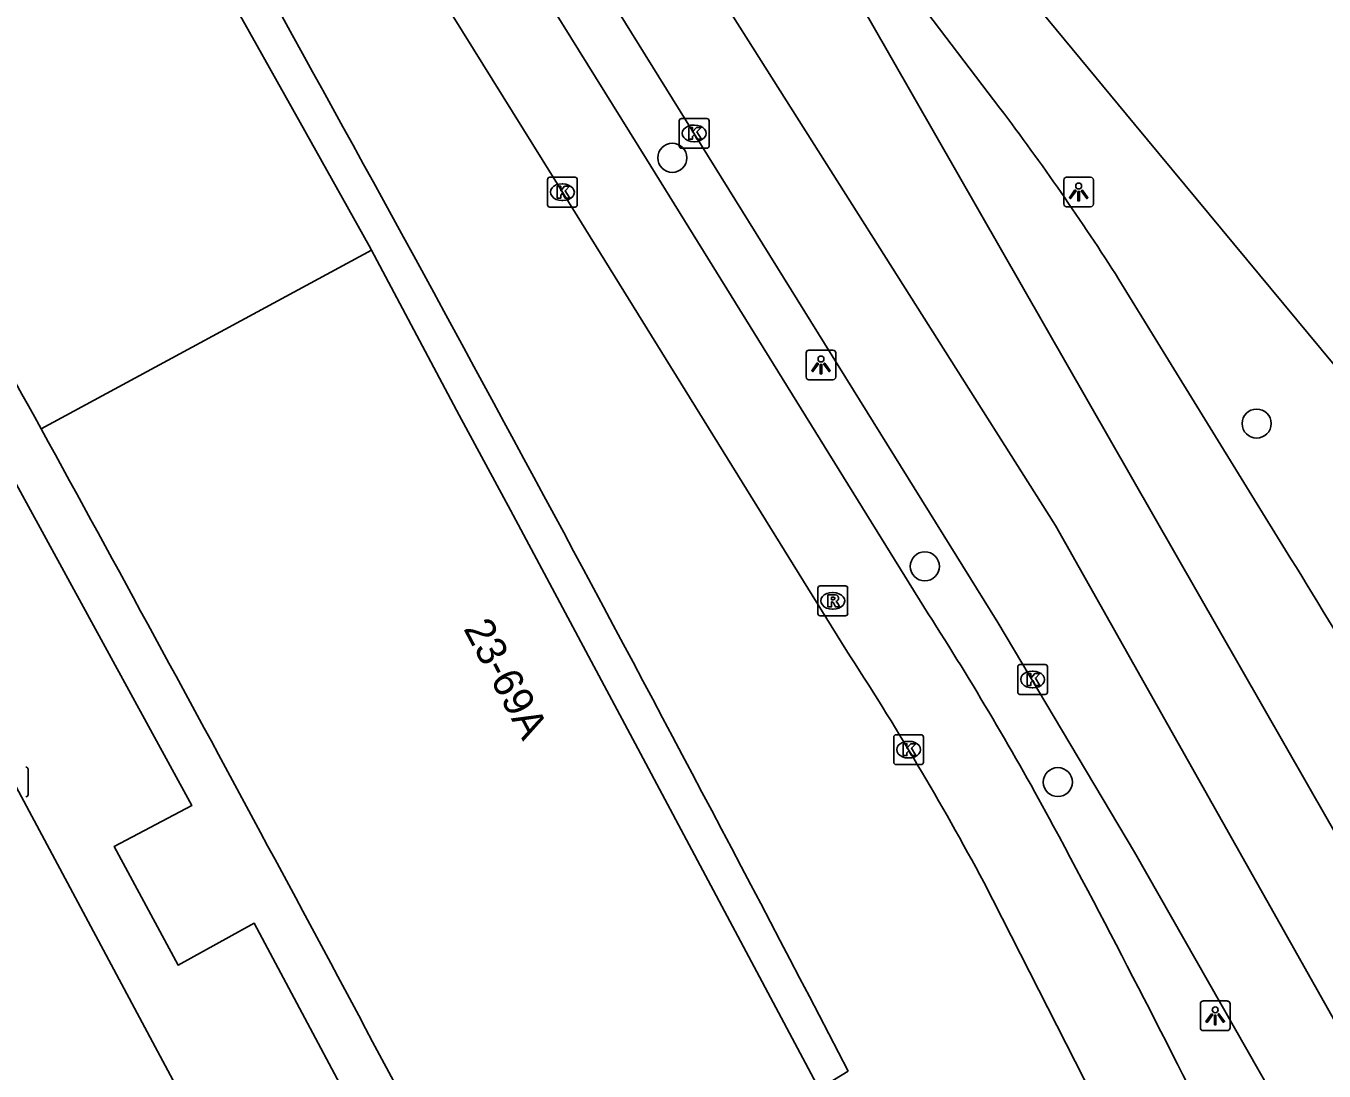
# Model space of a CAD drawing. Extents: x 160304 to 160954, y 383686 to 384161.
# Drawn here: x 160811.96 to 160855.65, y 383960.21 to 383995.37 of the extents above; entities that cross this region are included whole.
import ezdxf

# ---------------------------------------------------------------- set-up
doc = ezdxf.new("R2010")
doc.units = 0
for name, color, linetype in [('IMGEO_Boom', 7, 'Continuous'), ('IMGEO_Fietspad_open', 7, 'Continuous'), ('IMGEO_Kolk', 7, 'Continuous'), ('IMGEO_Lichtpunt', 7, 'Continuous'), ('IMGEO_Pand', 7, 'Continuous'), ('IMGEO_Pand_nummerreeks', 7, 'Continuous'), ('IMGEO_Parkeervlak_open', 7, 'Continuous'), ('IMGEO_Rijbaan_lokaal_gesloten', 7, 'Continuous'), ('IMGEO_Rijbaan_lokaal_open', 7, 'Continuous'), ('IMGEO_Rioolput', 7, 'Continuous'), ('IMGEO_Voetpad_open', 7, 'Continuous')]:
    doc.layers.add(name, color=color, linetype=linetype)

msp = doc.modelspace()

# ---------------------------------------------------------------- linework, layer by layer
at = {"layer": 'IMGEO_Boom'}
for centre in [(160833.715, 383990.93), (160853.379, 383981.99), (160842.213, 383977.187), (160846.688, 383969.931)]:
    msp.add_circle(centre, 0.489, dxfattribs=at)
at = {"layer": 'IMGEO_Fietspad_open'}
for points in [[(160839.554, 383974.387), (160830.017, 383989.77), (160823.662, 384000), (160788.518, 384056.578), (160755.728, 384109.32), (160755.715, 384109.34)], [(160842.328, 383975.591), (160832.842, 383990.888), (160827.177, 384000), (160814.975, 384019.629)], [(160850.656, 383953.877), (160844.196, 383966.565)]]:
    msp.add_lwpolyline(points, dxfattribs=at)
for centre, radius, start, end in [((160749.095, 383915.766), 110.777, 28.40471, 32.68712), ((160752.971, 383917.716), 103.48, 28.1683, 33.2061), ((160515.195, 383790.71), 376.008, 26.20834, 28.21193)]:
    msp.add_arc(centre, radius, start, end, dxfattribs=at)
at = {"layer": 'IMGEO_Kolk'}
for p, q in [((160834.025, 383992.253), (160834.877, 383992.253)), ((160833.95, 383991.327), (160833.95, 383992.179)), ((160834.438, 383992.033), (160834.463, 383992.033)), ((160834.951, 383992.179), (160834.951, 383991.327)), ((160834.461, 383991.473), (160834.436, 383991.473)), ((160834.877, 383991.253), (160834.025, 383991.253)), ((160829.516, 383989.348), (160829.516, 383990.2)), ((160829.591, 383990.274), (160830.443, 383990.274)), ((160830.004, 383990.054), (160830.029, 383990.054)), ((160830.517, 383990.2), (160830.517, 383989.348)), ((160830.443, 383989.274), (160829.591, 383989.274)), ((160830.027, 383989.494), (160830.002, 383989.494)), ((160845.415, 383973.881), (160846.267, 383973.881)), ((160845.34, 383972.955), (160845.34, 383973.807)), ((160845.828, 383973.661), (160845.853, 383973.661)), ((160846.341, 383973.807), (160846.341, 383972.955)), ((160845.851, 383973.101), (160845.826, 383973.101)), ((160846.267, 383972.881), (160845.415, 383972.881)), ((160841.167, 383970.595), (160841.167, 383971.447)), ((160841.242, 383971.521), (160842.094, 383971.521)), ((160841.655, 383971.301), (160841.68, 383971.301)), ((160842.168, 383971.447), (160842.168, 383970.595)), ((160842.094, 383970.521), (160841.242, 383970.521)), ((160841.678, 383970.741), (160841.653, 383970.741)), ((160812.038, 383970.362), (160812.038, 383969.51))]:
    msp.add_line(p, q, dxfattribs=at)
for points in [[(160834.025, 383992.253), (160834.877, 383992.253)], [(160833.95, 383991.327), (160833.95, 383992.179)], [(160834.271, 383991.953), (160834.394, 383991.953), (160834.394, 383991.802), (160834.524, 383991.953), (160834.688, 383991.953), (160834.542, 383991.802), (160834.695, 383991.553), (160834.543, 383991.553), (160834.458, 383991.717), (160834.394, 383991.65), (160834.394, 383991.553), (160834.271, 383991.553), (160834.271, 383991.953)], [(160834.951, 383992.179), (160834.951, 383991.327)], [(160834.877, 383991.253), (160834.025, 383991.253)], [(160829.516, 383989.348), (160829.516, 383990.2)], [(160829.591, 383990.274), (160830.443, 383990.274)], [(160830.517, 383990.2), (160830.517, 383989.348)], [(160829.837, 383989.974), (160829.96, 383989.974), (160829.96, 383989.823), (160830.09, 383989.974), (160830.254, 383989.974), (160830.108, 383989.823), (160830.261, 383989.574), (160830.109, 383989.574), (160830.024, 383989.738), (160829.96, 383989.671), (160829.96, 383989.574), (160829.837, 383989.574), (160829.837, 383989.974)], [(160830.443, 383989.274), (160829.591, 383989.274)], [(160845.415, 383973.881), (160846.267, 383973.881)], [(160845.34, 383972.955), (160845.34, 383973.807)], [(160845.661, 383973.581), (160845.784, 383973.581), (160845.784, 383973.43), (160845.914, 383973.581), (160846.078, 383973.581), (160845.932, 383973.43), (160846.085, 383973.181), (160845.933, 383973.181), (160845.848, 383973.345), (160845.784, 383973.278), (160845.784, 383973.181), (160845.661, 383973.181), (160845.661, 383973.581)], [(160846.341, 383973.807), (160846.341, 383972.955)], [(160846.267, 383972.881), (160845.415, 383972.881)], [(160841.167, 383970.595), (160841.167, 383971.447)], [(160841.242, 383971.521), (160842.094, 383971.521)], [(160842.168, 383971.447), (160842.168, 383970.595)], [(160841.488, 383971.221), (160841.611, 383971.221), (160841.611, 383971.07), (160841.741, 383971.221), (160841.905, 383971.221), (160841.759, 383971.07), (160841.912, 383970.821), (160841.76, 383970.821), (160841.675, 383970.985), (160841.611, 383970.918), (160841.611, 383970.821), (160841.488, 383970.821), (160841.488, 383971.221)], [(160842.094, 383970.521), (160841.242, 383970.521)], [(160812.038, 383970.362), (160812.038, 383969.51)]]:
    msp.add_lwpolyline(points, dxfattribs=at)
for centre, start, end in [((160834.027, 383992.177), 91.552, 178.448), ((160834.027, 383992.177), 91.552, 178.448), ((160834.875, 383992.177), 1.552, 88.448), ((160834.875, 383992.177), 1.552, 88.448), ((160834.027, 383991.329), 181.552, 268.448), ((160834.027, 383991.329), 181.552, 268.448), ((160834.875, 383991.329), 271.552, 358.448), ((160834.875, 383991.329), 271.552, 358.448), ((160829.593, 383990.198), 91.552, 178.448), ((160829.593, 383990.198), 91.552, 178.448), ((160830.441, 383990.198), 1.552, 88.448), ((160830.441, 383990.198), 1.552, 88.448), ((160829.593, 383989.35), 181.552, 268.448), ((160829.593, 383989.35), 181.552, 268.448), ((160830.441, 383989.35), 271.552, 358.448), ((160830.441, 383989.35), 271.552, 358.448), ((160845.417, 383973.805), 91.552, 178.448), ((160845.417, 383973.805), 91.552, 178.448), ((160846.265, 383973.805), 1.552, 88.448), ((160846.265, 383973.805), 1.552, 88.448), ((160845.417, 383972.957), 181.552, 268.448), ((160845.417, 383972.957), 181.552, 268.448), ((160846.265, 383972.957), 271.552, 358.448), ((160846.265, 383972.957), 271.552, 358.448), ((160841.244, 383971.445), 91.552, 178.448), ((160841.244, 383971.445), 91.552, 178.448), ((160842.092, 383971.445), 1.552, 88.448), ((160842.092, 383971.445), 1.552, 88.448), ((160811.962, 383970.36), 1.552, 88.448), ((160811.962, 383970.36), 1.552, 88.448), ((160841.244, 383970.597), 181.552, 268.448), ((160841.244, 383970.597), 181.552, 268.448), ((160842.092, 383970.597), 271.552, 358.448), ((160842.092, 383970.597), 271.552, 358.448), ((160811.962, 383969.512), 271.552, 358.448), ((160811.962, 383969.512), 271.552, 358.448)]:
    msp.add_arc(centre, 0.0765, start, end, dxfattribs=at)
for centre, major_axis, ratio, start_param, end_param in [((160834.437, 383991.753), (-0.387, 0.002), 0.722429, 4.712389, 7.853982), ((160834.462, 383991.753), (-0.39, 0.002), 0.717154, 1.570796, 4.712389), ((160830.003, 383989.774), (-0.387, 0.002), 0.722429, 4.712389, 7.853982), ((160830.028, 383989.774), (-0.39, 0.002), 0.717154, 1.570796, 4.712389), ((160845.827, 383973.381), (-0.387, 0.002), 0.722429, 4.712389, 7.853982), ((160845.852, 383973.381), (-0.39, 0.002), 0.717154, 1.570796, 4.712389), ((160841.654, 383971.021), (-0.387, 0.002), 0.722429, 4.712389, 7.853982), ((160841.679, 383971.021), (-0.39, 0.002), 0.717154, 1.570796, 4.712389)]:
    msp.add_ellipse(centre, major_axis=major_axis, ratio=ratio, start_param=start_param, end_param=end_param, dxfattribs=at)
at = {"layer": 'IMGEO_Lichtpunt'}
for p, q in [((160846.89, 383990.184), (160846.89, 383989.377)), ((160846.89, 383990.184), (160846.89, 383989.377)), ((160847.792, 383990.279), (160846.984, 383990.279)), ((160847.792, 383990.279), (160846.984, 383990.279)), ((160847.886, 383989.377), (160847.886, 383990.184)), ((160847.886, 383989.377), (160847.886, 383990.184)), ((160846.984, 383989.283), (160847.792, 383989.283)), ((160846.984, 383989.283), (160847.792, 383989.283)), ((160838.22, 383984.365), (160838.22, 383983.558)), ((160838.22, 383984.365), (160838.22, 383983.558)), ((160839.122, 383984.46), (160838.314, 383984.46)), ((160839.122, 383984.46), (160838.314, 383984.46)), ((160839.216, 383983.558), (160839.216, 383984.365)), ((160839.216, 383983.558), (160839.216, 383984.365)), ((160838.314, 383983.464), (160839.122, 383983.464)), ((160838.314, 383983.464), (160839.122, 383983.464)), ((160852.389, 383962.567), (160851.581, 383962.567)), ((160852.389, 383962.567), (160851.581, 383962.567)), ((160851.487, 383962.472), (160851.487, 383961.665)), ((160851.487, 383962.472), (160851.487, 383961.665)), ((160852.483, 383961.665), (160852.483, 383962.472)), ((160852.483, 383961.665), (160852.483, 383962.472)), ((160851.581, 383961.571), (160852.389, 383961.571)), ((160851.581, 383961.571), (160852.389, 383961.571))]:
    msp.add_line(p, q, dxfattribs=at)
for points in [[(160847.264, 383989.848), (160847.303, 383989.82), (160847.115, 383989.558), (160847.077, 383989.585), (160847.264, 383989.848)], [(160847.366, 383989.8), (160847.413, 383989.8), (160847.413, 383989.478), (160847.366, 383989.478), (160847.366, 383989.8)], [(160847.476, 383989.82), (160847.514, 383989.847), (160847.701, 383989.585), (160847.662, 383989.557), (160847.476, 383989.82)], [(160838.594, 383984.029), (160838.633, 383984.001), (160838.445, 383983.739), (160838.407, 383983.766), (160838.594, 383984.029)], [(160838.696, 383983.981), (160838.743, 383983.981), (160838.743, 383983.659), (160838.696, 383983.659), (160838.696, 383983.981)], [(160838.806, 383984.001), (160838.844, 383984.028), (160839.031, 383983.766), (160838.992, 383983.738), (160838.806, 383984.001)], [(160851.861, 383962.136), (160851.9, 383962.108), (160851.712, 383961.846), (160851.674, 383961.873), (160851.861, 383962.136)], [(160851.963, 383962.088), (160852.01, 383962.088), (160852.01, 383961.766), (160851.963, 383961.766), (160851.963, 383962.088)], [(160852.073, 383962.108), (160852.111, 383962.135), (160852.298, 383961.873), (160852.259, 383961.845), (160852.073, 383962.108)]]:
    msp.add_lwpolyline(points, dxfattribs=at)
for centre in [(160847.389, 383989.982), (160838.719, 383984.163), (160851.986, 383962.27)]:
    msp.add_circle(centre, 0.0994, dxfattribs=at)
for centre, start, end in [((160846.984, 383990.184), 90, 180), ((160846.984, 383990.184), 90, 180), ((160847.792, 383990.184), 0, 90), ((160847.792, 383990.184), 0, 90), ((160846.984, 383989.377), 180, 270), ((160846.984, 383989.377), 180, 270), ((160847.792, 383989.377), 270, 0), ((160847.792, 383989.377), 270, 360), ((160838.314, 383984.365), 90, 180), ((160838.314, 383984.365), 90, 180), ((160839.122, 383984.365), 0, 90), ((160839.122, 383984.365), 0, 90), ((160838.314, 383983.558), 180, 270), ((160838.314, 383983.558), 180, 270), ((160839.122, 383983.558), 270, 0), ((160839.122, 383983.558), 270, 360), ((160851.581, 383962.472), 90, 180), ((160851.581, 383962.472), 90, 180), ((160852.389, 383962.472), 0, 90), ((160852.389, 383962.472), 0, 90), ((160851.581, 383961.665), 180, 270), ((160851.581, 383961.665), 180, 270), ((160852.389, 383961.665), 270, 0), ((160852.389, 383961.665), 270, 360)]:
    msp.add_arc(centre, 0.0946, start, end, dxfattribs=at)
at = {"layer": 'IMGEO_Pand'}
for points in [[(160823.591, 383987.825), (160823.516, 383987.966), (160821.191, 383992.119), (160818.714, 383996.546), (160817.202, 383999.253), (160812.69, 384007.286), (160808.064, 384015.523)], [(160823.591, 383987.825), (160812.474, 383981.811)], [(160838.66, 383959.615), (160832.639, 383970.896), (160828.272, 383979.078), (160826.547, 383982.272), (160823.591, 383987.825)]]:
    msp.add_lwpolyline(points, dxfattribs=at)
for centre, radius, start, end in [((159123.204, 383053.921), 1927.333, 28.779303, 29.203562), ((159143.463, 383065.194), 1904.149, 27.815062, 28.775508)]:
    msp.add_arc(centre, radius, start, end, dxfattribs=at)
at = {"layer": 'IMGEO_Parkeervlak_open'}
msp.add_lwpolyline([(160806.997, 383988.421), (160817.543, 383969.142), (160814.927, 383967.761), (160817.081, 383963.773), (160819.647, 383965.18), (160824.324, 383956.417), (160820.023, 383954.079)], dxfattribs=at)
at = {"layer": 'IMGEO_Rijbaan_lokaal_gesloten'}
for points in [[(160793.098, 384064.312), (160794.178, 384063.524), (160817.404, 384025.932), (160833.995, 383998.492), (160846.613, 383978.557), (160863.913, 383947.859)], [(160861.044, 383946.314), (160855.124, 383957.296), (160849.27, 383967.574), (160844.675, 383975.302), (160829.327, 384000), (160823.073, 384010.065), (160816.551, 384020.604)], [(160866.798, 383949.412), (160832.291, 384009.671)], [(160841.388, 384001.592), (160842.704, 384000), (160849.266, 383992.065), (160868.119, 383969.355), (160879.192, 383956)], [(160844.74, 383992.603), (160839.254, 383999.827)], [(160854.533, 383977.445), (160848.746, 383986.838)]]:
    msp.add_lwpolyline(points, dxfattribs=at)
for centre, radius, start, end in [((160772.328, 383938.01), 90.686, 32.57652, 37.01303), ((160614.189, 383828.907), 282.54, 29.47071, 31.71689)]:
    msp.add_arc(centre, radius, start, end, dxfattribs=at)
at = {"layer": 'IMGEO_Rijbaan_lokaal_open'}
msp.add_lwpolyline([(160820.023, 383954.079), (160802.804, 383986.252)], dxfattribs=at)
at = {"layer": 'IMGEO_Rioolput'}
for p, q in [((160838.69, 383976.527), (160839.542, 383976.527)), ((160838.615, 383975.601), (160838.615, 383976.453)), ((160839.103, 383976.307), (160839.128, 383976.307)), ((160839.616, 383976.453), (160839.616, 383975.601)), ((160839.126, 383975.747), (160839.101, 383975.747)), ((160839.542, 383975.527), (160838.69, 383975.527))]:
    msp.add_line(p, q, dxfattribs=at)
for points in [[(160838.69, 383976.527), (160839.542, 383976.527)], [(160838.615, 383975.601), (160838.615, 383976.453)], [(160839.204, 383976.225), (160838.952, 383976.227), (160838.952, 383975.827)], [(160839.13, 383976.146), (160839.076, 383976.146), (160839.076, 383976.065)], [(160839.076, 383976.065), (160839.128, 383976.065)], [(160839.616, 383976.453), (160839.616, 383975.601)], [(160838.952, 383975.827), (160839.076, 383975.827), (160839.076, 383975.989), (160839.087, 383975.989)], [(160839.134, 383975.96), (160839.205, 383975.827), (160839.345, 383975.827), (160839.28, 383975.953)], [(160839.542, 383975.527), (160838.69, 383975.527)]]:
    msp.add_lwpolyline(points, dxfattribs=at)
for centre, radius, start, end in [((160838.692, 383976.451), 0.0765, 91.552, 178.448), ((160838.692, 383976.451), 0.0765, 91.552, 178.448), ((160839.54, 383976.451), 0.0765, 1.552, 88.448), ((160839.54, 383976.451), 0.0765, 1.552, 88.448), ((160839.112, 383976.254), 0.19, 274.7715, 282.9687), ((160839.136, 383976.05), 0.0964, 77.0061, 93.1865), ((160839.15, 383976.107), 0.0378, 276.6634, 79.6772), ((160839.203, 383976.115), 0.109, 350.3612, 89.416), ((160839.201, 383976.115), 0.112, 277.5842, 350.9817), ((160839.086, 383975.936), 0.0533, 26.0293, 88.6989), ((160839.185, 383975.9), 0.108, 29.5134, 73.7905), ((160838.692, 383975.603), 0.0765, 181.552, 268.448), ((160838.692, 383975.603), 0.0765, 181.552, 268.448), ((160839.54, 383975.603), 0.0765, 271.552, 358.448), ((160839.54, 383975.603), 0.0765, 271.552, 358.448)]:
    msp.add_arc(centre, radius, start, end, dxfattribs=at)
for centre, major_axis, ratio, start_param, end_param in [((160839.102, 383976.027), (-0.387, 0.002), 0.722429, 4.712389, 7.853982), ((160839.127, 383976.027), (-0.39, 0.002), 0.717154, 1.570796, 4.712389)]:
    msp.add_ellipse(centre, major_axis=major_axis, ratio=ratio, start_param=start_param, end_param=end_param, dxfattribs=at)
at = {"layer": 'IMGEO_Voetpad_open'}
msp.add_lwpolyline([(160838.66, 383959.615), (160839.632, 383960.211)], dxfattribs=at)
msp.add_arc((159525.369, 383277.181), 1481.154, 27.461144, 29.2099, dxfattribs=at)

# ---------------------------------------------------------------- texts
at = {"layer": 'IMGEO_Pand_nummerreeks'}
msp.add_text('23-69A', height=1, rotation=297.9659, dxfattribs=at).set_placement((160826.671, 383975.094))

doc.saveas('drawing.dxf')
